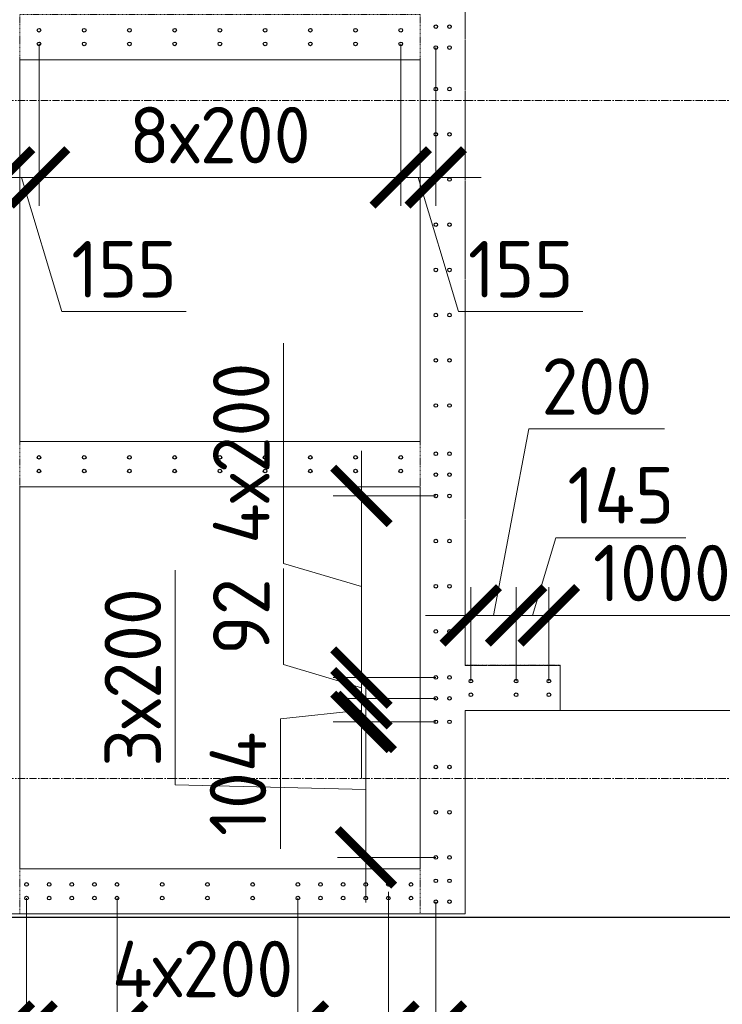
# Model space of a CAD drawing. Header units: millimetres. Extents: x -56135 to 1694203, y -446411 to -23139.
# Tile 278 of 311: x 982988 to 986095, y -72570 to -68213. Entities that reach past the tile are written whole.
import ezdxf

# ---------------------------------------------------------------- set-up
doc = ezdxf.new("R2010")
doc.units = ezdxf.units.MM
for name, pattern in [('01 Штриховая _4 мм_', [6, 3.5, -2.5]), ('______5', [1100, 800, -100, 100, -100]), ('HIDDEN2', [4.7625, 3.175, -1.5875]), ('осевая', [50.8, 31.75, -6.35, 6.35, -6.35])]:
    doc.linetypes.add(name, pattern=pattern)
for name, color, linetype, lineweight in [('1 Стены', 3, 'Continuous', 30), ('Оси', 40, '______5', 18), ('размер', 1, 'Continuous', 25), ('РАЗМЕРЫ', 1, 'Continuous', 9), ('СТЕНЫ', 3, 'Continuous', 30)]:
    doc.layers.add(name, color=color, linetype=linetype, lineweight=lineweight)
doc.styles.add('GOST-2.304_Type-B', font='GOST_Common.ttf')
doc.dimstyles.new('СПДС', dxfattribs={"dimscale": 100, "dimtxt": 2.5, "dimasz": 2.5, "dimexe": 1.25, "dimexo": 0, "dimtad": 1, "dimdec": 0, "dimtxsty": 'GOST-2.304_Type-B', "dimblk": 'ARCHTICK', "dimcen": 2.5, "dimdle": 2, "dimadec": 0, "dimazin": 2, "dimtfac": 0.75, "dimtdec": 0, "dimtmove": 1, "dimatfit": 3, "dimfxl": 1, "dimtolj": 1, "dimarcsym": 1})

# ---------------------------------------------------------------- blocks, each defined once
blk = doc.blocks.new('оси 2.2-2.3')
at = {"layer": 'Оси', "color": 16, "linetype": 'осевая', "lineweight": 0, "transparency": 33554687}
for p, q in [((468076.3, -113595.4), (524372.9, -113595.4)), ((468076.3, -116595.4), (524372.9, -116595.4))]:
    blk.add_line(p, q, dxfattribs=at)
blk = doc.blocks.new('стены тп')
at = {"layer": '1 Стены', "color": 252, "linetype": 'HIDDEN2', "lineweight": 0, "true_color": 0x939598}
for p, q in [((886790.6, -197125.6), (886790.6, -191475.6)), ((884820.3, -194445.6), (886590.6, -194445.6)), ((884820.3, -196135.6), (884820.3, -194445.6)), ((886590.6, -194445.6), (886590.6, -196135.6)), ((886590.6, -196135.6), (884820.3, -196135.6)), ((884820.3, -196335.6), (886590.6, -196335.6)), ((884820.3, -198025.6), (884820.3, -196335.6)), ((886590.6, -196335.6), (886590.6, -198025.6)), ((887210.6, -197125.6), (886790.6, -197125.6)), ((887210.6, -197125.6), (887210.6, -197325.6)), ((886790.6, -198025.6), (886790.6, -197325.6)), ((886790.6, -197325.6), (887210.6, -197325.6)), ((886590.6, -198025.6), (884820.3, -198025.6)), ((886790.6, -198225.6), (886790.6, -198025.6)), ((884620.3, -198225.6), (886790.6, -198225.6))]:
    blk.add_line(p, q, dxfattribs=at)
blk = doc.blocks.new('_ArchTick')
at = {"color": 0, "linetype": 'ByBlock', "const_width": 0.15}
blk.add_lwpolyline([(-0.5, -0.5), (0.5, 0.5)], dxfattribs=at)
blk = doc.blocks.new('*D1835')
at = {"layer": 'DEFPOINTS', "color": 0, "transparency": 16777216}
for p in [(983073.2, -68320, -360), (982918.5, -68520, -360), (983073.2, -68911)]:
    blk.add_point(p, dxfattribs=at)
at = {"layer": 'РАЗМЕРЫ', "color": 0, "lineweight": -2, "transparency": 16777216}
for p, q in [((983073.2, -68320), (983073.2, -69036)), ((982918.5, -68520), (982918.5, -69036)), ((982718.5, -68911), (983273.2, -68911)), ((982995.8, -68911), (983174, -69504.7)), ((983174, -69504.7), (983724, -69504.7))]:
    blk.add_line(p, q, dxfattribs=at)
at = {"layer": 'РАЗМЕРЫ', "color": 0, "lineweight": -2, "transparency": 16777216, "xscale": 250, "yscale": 250, "zscale": 250, "rotation": 180}
blk.add_blockref('_ArchTick', (982918.5, -68911), dxfattribs=at)
at = {"layer": 'РАЗМЕРЫ', "color": 0, "lineweight": -2, "transparency": 16777216, "xscale": 250, "yscale": 250, "zscale": 250}
blk.add_blockref('_ArchTick', (983073.2, -68911), dxfattribs=at)
at = {"layer": 'РАЗМЕРЫ', "color": 0, "transparency": 16777216, "insert": (983449, -69317.2), "char_height": 250, "attachment_point": 5, "style": 'GOST-2.304_Type-B'}
blk.add_mtext('\\A1;155', dxfattribs=at)
blk = doc.blocks.new('*D1836')
at = {"layer": 'DEFPOINTS', "color": 0, "transparency": 16777216}
for p in [(983073.2, -68320, -360), (984673.2, -68320, -360), (984673.2, -68911)]:
    blk.add_point(p, dxfattribs=at)
at = {"layer": 'РАЗМЕРЫ', "color": 0, "lineweight": -2, "transparency": 16777216}
for p, q in [((983073.2, -68320), (983073.2, -69036)), ((984673.2, -68320), (984673.2, -69036)), ((982873.2, -68911), (984873.2, -68911))]:
    blk.add_line(p, q, dxfattribs=at)
at = {"layer": 'РАЗМЕРЫ', "color": 0, "lineweight": -2, "transparency": 16777216, "xscale": 250, "yscale": 250, "zscale": 250, "rotation": 180}
blk.add_blockref('_ArchTick', (983073.2, -68911), dxfattribs=at)
at = {"layer": 'РАЗМЕРЫ', "color": 0, "lineweight": -2, "transparency": 16777216, "xscale": 250, "yscale": 250, "zscale": 250}
blk.add_blockref('_ArchTick', (984673.2, -68911), dxfattribs=at)
at = {"layer": 'РАЗМЕРЫ', "color": 0, "transparency": 16777216, "insert": (983873.2, -68723.5), "char_height": 250, "attachment_point": 5, "style": 'GOST-2.304_Type-B'}
blk.add_mtext('\\A1;8х200', dxfattribs=at)
blk = doc.blocks.new('*D1837')
at = {"layer": 'DEFPOINTS', "color": 0, "transparency": 16777216}
for p in [(984673.2, -68320, -360), (984828.2, -68336, -360), (984828.2, -68911)]:
    blk.add_point(p, dxfattribs=at)
at = {"layer": 'РАЗМЕРЫ', "color": 0, "lineweight": -2, "transparency": 16777216}
for p, q in [((984673.2, -68320), (984673.2, -69036)), ((984828.2, -68336), (984828.2, -69036)), ((984473.2, -68911), (985028.2, -68911)), ((984750.7, -68911), (984928.8, -69504.7)), ((984928.8, -69504.7), (985478.8, -69504.7))]:
    blk.add_line(p, q, dxfattribs=at)
at = {"layer": 'РАЗМЕРЫ', "color": 0, "lineweight": -2, "transparency": 16777216, "xscale": 250, "yscale": 250, "zscale": 250, "rotation": 180}
blk.add_blockref('_ArchTick', (984673.2, -68911), dxfattribs=at)
at = {"layer": 'РАЗМЕРЫ', "color": 0, "lineweight": -2, "transparency": 16777216, "xscale": 250, "yscale": 250, "zscale": 250}
blk.add_blockref('_ArchTick', (984828.2, -68911), dxfattribs=at)
at = {"layer": 'РАЗМЕРЫ', "color": 0, "transparency": 16777216, "insert": (985203.8, -69317.2), "char_height": 250, "attachment_point": 5, "style": 'GOST-2.304_Type-B'}
blk.add_mtext('\\A1;155', dxfattribs=at)
blk = doc.blocks.new('*D1711')
at = {"layer": 'DEFPOINTS', "color": 0, "transparency": 16777216}
for p in [(983018.2, -72100, -360), (982918.2, -72116, -360), (983018.2, -72691)]:
    blk.add_point(p, dxfattribs=at)
at = {"layer": 'РАЗМЕРЫ', "color": 0, "lineweight": -2, "transparency": 16777216}
for p, q in [((983018.2, -72100), (983018.2, -72816)), ((982918.2, -72116), (982918.2, -72816)), ((982918.2, -72691), (982668.2, -72691)), ((982918.2, -72691), (983018.2, -72691)), ((983018.2, -72691), (983268.2, -72691))]:
    blk.add_line(p, q, dxfattribs=at)
at = {"layer": 'РАЗМЕРЫ', "color": 0, "lineweight": -2, "transparency": 16777216, "xscale": 250, "yscale": 250, "zscale": 250}
blk.add_blockref('_ArchTick', (982918.2, -72691), dxfattribs=at)
at = {"layer": 'РАЗМЕРЫ', "color": 0, "lineweight": -2, "transparency": 16777216, "xscale": 250, "yscale": 250, "zscale": 250, "rotation": 180}
blk.add_blockref('_ArchTick', (983018.2, -72691), dxfattribs=at)
at = {"layer": 'РАЗМЕРЫ', "color": 0, "transparency": 16777216, "insert": (982566.2, -72564.6), "char_height": 250, "attachment_point": 5, "style": 'GOST-2.304_Type-B'}
blk.add_mtext('\\A1;100', dxfattribs=at)
blk = doc.blocks.new('*D1712')
at = {"layer": 'DEFPOINTS', "color": 0, "transparency": 16777216}
for p in [(983418.2, -72100, -360), (984218.2, -72100, -360), (984218.2, -72691)]:
    blk.add_point(p, dxfattribs=at)
at = {"layer": 'РАЗМЕРЫ', "color": 0, "lineweight": -2, "transparency": 16777216}
for p, q in [((983418.2, -72100), (983418.2, -72816)), ((984218.2, -72100), (984218.2, -72816)), ((983218.2, -72691), (984418.2, -72691))]:
    blk.add_line(p, q, dxfattribs=at)
at = {"layer": 'РАЗМЕРЫ', "color": 0, "lineweight": -2, "transparency": 16777216, "xscale": 250, "yscale": 250, "zscale": 250, "rotation": 180}
blk.add_blockref('_ArchTick', (983418.2, -72691), dxfattribs=at)
at = {"layer": 'РАЗМЕРЫ', "color": 0, "lineweight": -2, "transparency": 16777216, "xscale": 250, "yscale": 250, "zscale": 250}
blk.add_blockref('_ArchTick', (984218.2, -72691), dxfattribs=at)
at = {"layer": 'РАЗМЕРЫ', "color": 0, "transparency": 16777216, "insert": (983796.6, -72413.7), "char_height": 250, "attachment_point": 5, "style": 'GOST-2.304_Type-B'}
blk.add_mtext('\\A1;4х200', dxfattribs=at)
blk = doc.blocks.new('*D1713')
at = {"layer": 'DEFPOINTS', "color": 0, "transparency": 16777216}
for p in [(984618.2, -72100, -360), (984828.2, -72116, -360), (984828.2, -72691)]:
    blk.add_point(p, dxfattribs=at)
at = {"layer": 'РАЗМЕРЫ', "color": 0, "lineweight": -2, "transparency": 16777216}
for p, q in [((984618.2, -72100), (984618.2, -72816)), ((984828.2, -72116), (984828.2, -72816)), ((984418.2, -72691), (985028.2, -72691)), ((984723.2, -72691), (984901.3, -73284.7)), ((984901.3, -73284.7), (985451.3, -73284.7))]:
    blk.add_line(p, q, dxfattribs=at)
at = {"layer": 'РАЗМЕРЫ', "color": 0, "lineweight": -2, "transparency": 16777216, "xscale": 250, "yscale": 250, "zscale": 250, "rotation": 180}
blk.add_blockref('_ArchTick', (984618.2, -72691), dxfattribs=at)
at = {"layer": 'РАЗМЕРЫ', "color": 0, "lineweight": -2, "transparency": 16777216, "xscale": 250, "yscale": 250, "zscale": 250}
blk.add_blockref('_ArchTick', (984828.2, -72691), dxfattribs=at)
at = {"layer": 'РАЗМЕРЫ', "color": 0, "transparency": 16777216, "insert": (985176.3, -73097.2), "char_height": 250, "attachment_point": 5, "style": 'GOST-2.304_Type-B'}
blk.add_mtext('\\A1;210', dxfattribs=at)
blk = doc.blocks.new('*D1840')
at = {"layer": 'DEFPOINTS', "color": 0, "transparency": 16777216}
for p in [(985328.2, -70849), (986328.2, -71002.3), (985328.2, -71139.6, -360)]:
    blk.add_point(p, dxfattribs=at)
at = {"layer": 'РАЗМЕРЫ', "color": 0, "lineweight": -2, "transparency": 16777216}
for p, q in [((985328.2, -71139.6), (985328.2, -70724)), ((986328.2, -71002.3), (986328.2, -70724)), ((986528.2, -70849), (985128.2, -70849))]:
    blk.add_line(p, q, dxfattribs=at)
at = {"layer": 'РАЗМЕРЫ', "color": 0, "lineweight": -2, "transparency": 16777216, "xscale": 250, "yscale": 250, "zscale": 250, "rotation": 180}
blk.add_blockref('_ArchTick', (985328.2, -70849), dxfattribs=at)
at = {"layer": 'РАЗМЕРЫ', "color": 0, "lineweight": -2, "transparency": 16777216, "xscale": 250, "yscale": 250, "zscale": 250}
blk.add_blockref('_ArchTick', (986328.2, -70849), dxfattribs=at)
at = {"layer": 'РАЗМЕРЫ', "color": 0, "transparency": 16777216, "insert": (985828.2, -70661.5), "char_height": 250, "attachment_point": 5, "style": 'GOST-2.304_Type-B'}
blk.add_mtext('\\A1;1000', dxfattribs=at)
blk = doc.blocks.new('*D1841')
at = {"layer": 'DEFPOINTS', "color": 0, "transparency": 16777216}
for p in [(985183.2, -70849), (985183.2, -71139.6, -560), (985328.2, -71139.6)]:
    blk.add_point(p, dxfattribs=at)
at = {"layer": 'РАЗМЕРЫ', "color": 0, "lineweight": -2, "transparency": 16777216}
for p, q in [((985255.7, -70849), (985358.8, -70505.2)), ((985358.8, -70505.2), (985933.8, -70505.2)), ((985183.2, -71139.6), (985183.2, -70724)), ((985328.2, -71139.6), (985328.2, -70724)), ((985528.2, -70849), (984983.2, -70849))]:
    blk.add_line(p, q, dxfattribs=at)
at = {"layer": 'РАЗМЕРЫ', "color": 0, "lineweight": -2, "transparency": 16777216, "xscale": 250, "yscale": 250, "zscale": 250, "rotation": 180}
blk.add_blockref('_ArchTick', (985183.2, -70849), dxfattribs=at)
at = {"layer": 'РАЗМЕРЫ', "color": 0, "lineweight": -2, "transparency": 16777216, "xscale": 250, "yscale": 250, "zscale": 250}
blk.add_blockref('_ArchTick', (985328.2, -70849), dxfattribs=at)
at = {"layer": 'РАЗМЕРЫ', "color": 0, "transparency": 16777216, "insert": (985646.3, -70317.7), "char_height": 250, "attachment_point": 5, "style": 'GOST-2.304_Type-B'}
blk.add_mtext('\\A1;145', dxfattribs=at)
blk = doc.blocks.new('*D1842')
at = {"layer": 'DEFPOINTS', "color": 0, "transparency": 16777216}
for p in [(984983.2, -70849), (984983.2, -71139.6, -560), (985183.2, -71139.6)]:
    blk.add_point(p, dxfattribs=at)
at = {"layer": 'РАЗМЕРЫ', "color": 0, "lineweight": -2, "transparency": 16777216}
for p, q in [((985083.2, -70849), (985240, -70023.5)), ((985240, -70023.5), (985840, -70023.5)), ((984983.2, -71139.6), (984983.2, -70724)), ((985183.2, -71139.6), (985183.2, -70724)), ((985383.2, -70849), (984783.2, -70849))]:
    blk.add_line(p, q, dxfattribs=at)
at = {"layer": 'РАЗМЕРЫ', "color": 0, "lineweight": -2, "transparency": 16777216, "xscale": 250, "yscale": 250, "zscale": 250, "rotation": 180}
blk.add_blockref('_ArchTick', (984983.2, -70849), dxfattribs=at)
at = {"layer": 'РАЗМЕРЫ', "color": 0, "lineweight": -2, "transparency": 16777216, "xscale": 250, "yscale": 250, "zscale": 250}
blk.add_blockref('_ArchTick', (985183.2, -70849), dxfattribs=at)
at = {"layer": 'РАЗМЕРЫ', "color": 0, "transparency": 16777216, "insert": (985540, -69836), "char_height": 250, "attachment_point": 5, "style": 'GOST-2.304_Type-B'}
blk.add_mtext('\\A1;200', dxfattribs=at)
blk = doc.blocks.new('*D1843')
at = {"layer": 'DEFPOINTS', "color": 0, "transparency": 16777216}
for p in [(984828.2, -70320, -360), (984499, -71123.6), (984828.2, -71123.6, -560)]:
    blk.add_point(p, dxfattribs=at)
at = {"layer": 'РАЗМЕРЫ', "color": 0, "lineweight": -2, "transparency": 16777216}
for p, q in [((984155.2, -70618.7), (984155.2, -69643.7)), ((984499, -70120), (984499, -71323.6)), ((984828.2, -70320), (984374, -70320)), ((984499, -70721.8), (984155.2, -70618.7)), ((984828.2, -71123.6), (984374, -71123.6))]:
    blk.add_line(p, q, dxfattribs=at)
at = {"layer": 'РАЗМЕРЫ', "color": 0, "lineweight": -2, "transparency": 16777216, "xscale": 250, "yscale": 250, "zscale": 250}
for p, rotation in [((984499, -70320), 90), ((984499, -71123.6), 270)]:
    blk.add_blockref('_ArchTick', p, dxfattribs=dict(at, rotation=rotation))
at = {"layer": 'РАЗМЕРЫ', "color": 0, "transparency": 16777216, "insert": (983967.7, -70131.2), "char_height": 250, "attachment_point": 5, "rotation": 90, "style": 'GOST-2.304_Type-B'}
blk.add_mtext('\\A1;4х200', dxfattribs=at)
blk = doc.blocks.new('*D1844')
at = {"layer": 'DEFPOINTS', "color": 0, "transparency": 16777216}
for p in [(984828.2, -71123.6), (984499, -71216), (984828.2, -71216, -560)]:
    blk.add_point(p, dxfattribs=at)
at = {"layer": 'РАЗМЕРЫ', "color": 0, "lineweight": -2, "transparency": 16777216}
for p, q in [((984155.2, -71066.7), (984155.2, -70641.7)), ((984499, -71123.6), (984499, -70873.6)), ((984499, -71169.8), (984155.2, -71066.7)), ((984828.2, -71123.6), (984374, -71123.6)), ((984499, -71123.6), (984499, -71216)), ((984499, -71123.6), (984499, -71216)), ((984828.2, -71216), (984374, -71216)), ((984499, -71216), (984499, -71466))]:
    blk.add_line(p, q, dxfattribs=at)
at = {"layer": 'РАЗМЕРЫ', "color": 0, "lineweight": -2, "transparency": 16777216, "xscale": 250, "yscale": 250, "zscale": 250}
for p, rotation in [((984499, -71123.6), 270), ((984499, -71216), 90)]:
    blk.add_blockref('_ArchTick', p, dxfattribs=dict(at, rotation=rotation))
at = {"layer": 'РАЗМЕРЫ', "color": 0, "transparency": 16777216, "insert": (983967.7, -70854.2), "char_height": 250, "attachment_point": 5, "rotation": 90, "style": 'GOST-2.304_Type-B'}
blk.add_mtext('\\A1;92', dxfattribs=at)
blk = doc.blocks.new('*D1845')
at = {"layer": 'DEFPOINTS', "color": 0, "transparency": 16777216}
for p in [(984828.2, -71216, -560), (984499, -71320), (984828.2, -71320, -360)]:
    blk.add_point(p, dxfattribs=at)
at = {"layer": 'РАЗМЕРЫ', "color": 0, "lineweight": -2, "transparency": 16777216}
for p, q in [((984499, -71216), (984499, -70966)), ((984828.2, -71216), (984374, -71216)), ((984499, -71216), (984499, -71320)), ((984499, -71216), (984499, -71320)), ((984499, -71268), (984140.6, -71306.7)), ((984140.6, -71306.7), (984140.6, -71881.7)), ((984828.2, -71320), (984374, -71320)), ((984499, -71320), (984499, -71570))]:
    blk.add_line(p, q, dxfattribs=at)
at = {"layer": 'РАЗМЕРЫ', "color": 0, "lineweight": -2, "transparency": 16777216, "xscale": 250, "yscale": 250, "zscale": 250}
for p, rotation in [((984499, -71216), 270), ((984499, -71320), 90)]:
    blk.add_blockref('_ArchTick', p, dxfattribs=dict(at, rotation=rotation))
at = {"layer": 'РАЗМЕРЫ', "color": 0, "transparency": 16777216, "insert": (983953.1, -71594.2), "char_height": 250, "attachment_point": 5, "rotation": 90, "style": 'GOST-2.304_Type-B'}
blk.add_mtext('\\A1;104', dxfattribs=at)
blk = doc.blocks.new('*D1846')
at = {"layer": 'DEFPOINTS', "color": 0, "transparency": 16777216}
for p in [(984828.2, -71320, -360), (984518.5, -71920), (984828.2, -71920, -360)]:
    blk.add_point(p, dxfattribs=at)
at = {"layer": 'РАЗМЕРЫ', "color": 0, "lineweight": -2, "transparency": 16777216}
for p, q in [((983675.5, -71598.5), (983675.5, -70648.5)), ((984518.5, -71120), (984518.5, -72120)), ((984828.2, -71320), (984393.5, -71320)), ((984518.5, -71620), (983675.5, -71598.5)), ((984828.2, -71920), (984393.5, -71920))]:
    blk.add_line(p, q, dxfattribs=at)
at = {"layer": 'РАЗМЕРЫ', "color": 0, "lineweight": -2, "transparency": 16777216, "xscale": 250, "yscale": 250, "zscale": 250}
for p, rotation in [((984518.5, -71320), 90), ((984518.5, -71920), 270)]:
    blk.add_blockref('_ArchTick', p, dxfattribs=dict(at, rotation=rotation))
at = {"layer": 'РАЗМЕРЫ', "color": 0, "transparency": 16777216, "insert": (983488, -71123.5), "char_height": 250, "attachment_point": 5, "rotation": 90, "style": 'GOST-2.304_Type-B'}
blk.add_mtext('\\A1;3х200', dxfattribs=at)
blk = doc.blocks.new('*D1586')
at = {"layer": 'DEFPOINTS', "color": 0, "transparency": 16777216}
for p in [(983418.2, -72100, -200), (983018.2, -72351.9, 160), (983018.2, -72691)]:
    blk.add_point(p, dxfattribs=at)
at = {"layer": 'РАЗМЕРЫ', "color": 0, "lineweight": -2, "transparency": 16777216}
for p, q in [((983418.2, -72100), (983418.2, -72816)), ((983018.2, -72351.9), (983018.2, -72816)), ((983618.2, -72691), (982818.2, -72691)), ((983218.2, -72691), (982978.9, -73192)), ((982978.9, -73192), (982053.9, -73192))]:
    blk.add_line(p, q, dxfattribs=at)
at = {"layer": 'РАЗМЕРЫ', "color": 0, "lineweight": -2, "transparency": 16777216, "xscale": 250, "yscale": 250, "zscale": 250, "rotation": 180}
blk.add_blockref('_ArchTick', (983018.2, -72691), dxfattribs=at)
at = {"layer": 'РАЗМЕРЫ', "color": 0, "lineweight": -2, "transparency": 16777216, "xscale": 250, "yscale": 250, "zscale": 250}
blk.add_blockref('_ArchTick', (983418.2, -72691), dxfattribs=at)
at = {"layer": 'РАЗМЕРЫ', "color": 0, "transparency": 16777216, "insert": (982516.4, -73004.5), "char_height": 250, "attachment_point": 5, "style": 'GOST-2.304_Type-B'}
blk.add_mtext('\\A1;4х100', dxfattribs=at)
blk = doc.blocks.new('*D1587')
at = {"layer": 'DEFPOINTS', "color": 0, "transparency": 16777216}
for p in [(984618.2, -72072, -200), (984218.2, -72324, 160), (984218.2, -72691)]:
    blk.add_point(p, dxfattribs=at)
at = {"layer": 'РАЗМЕРЫ', "color": 0, "lineweight": -2, "transparency": 16777216}
for p, q in [((984618.2, -72072), (984618.2, -72816)), ((984218.2, -72324), (984218.2, -72816)), ((984818.2, -72691), (984018.2, -72691)), ((984418.2, -72691), (984178.9, -73164)), ((984178.9, -73164), (983253.9, -73164))]:
    blk.add_line(p, q, dxfattribs=at)
at = {"layer": 'РАЗМЕРЫ', "color": 0, "lineweight": -2, "transparency": 16777216, "xscale": 250, "yscale": 250, "zscale": 250, "rotation": 180}
blk.add_blockref('_ArchTick', (984218.2, -72691), dxfattribs=at)
at = {"layer": 'РАЗМЕРЫ', "color": 0, "lineweight": -2, "transparency": 16777216, "xscale": 250, "yscale": 250, "zscale": 250}
blk.add_blockref('_ArchTick', (984618.2, -72691), dxfattribs=at)
at = {"layer": 'РАЗМЕРЫ', "color": 0, "transparency": 16777216, "insert": (983716.4, -72976.5), "char_height": 250, "attachment_point": 5, "style": 'GOST-2.304_Type-B'}
blk.add_mtext('\\A1;4х100', dxfattribs=at)
blk = doc.blocks.new('стены  тп')
at = {"layer": 'СТЕНЫ', "color": 251, "linetype": '01 Штриховая _4 мм_', "lineweight": 0, "true_color": 0x636466}
for p, q in [((566912.3, -326225.7, 3100), (566912.3, -320575.7, 3100)), ((564942, -323545.7, 3100), (566712.3, -323545.7, 3100)), ((564942, -325235.7, 3100), (564942, -323545.7, 3100)), ((566712.3, -323545.7, 3100), (566712.3, -325235.7, 3100)), ((566712.3, -325235.7, 3100), (564942, -325235.7, 3100)), ((564942, -325435.7, 3100), (566712.3, -325435.7, 3100)), ((564942, -327125.7, 3100), (564942, -325435.7, 3100)), ((566712.3, -325435.7, 3100), (566712.3, -327125.7, 3100)), ((567332.3, -326225.7, 3100), (566912.3, -326225.7, 3100)), ((567332.3, -326225.7, 3100), (567332.3, -326425.7, 3100)), ((566912.3, -327125.7, 3100), (566912.3, -326425.7, 3100)), ((566912.3, -326425.7, 3100), (567332.3, -326425.7, 3100)), ((566712.3, -327125.7, 3100), (564942, -327125.7, 3100)), ((566912.3, -327325.7, 3100), (566912.3, -327125.7, 3100)), ((564742, -327325.7, 3100), (566912.3, -327325.7, 3100))]:
    blk.add_line(p, q, dxfattribs=at)
at = {"layer": 'СТЕНЫ', "color": 251, "linetype": '01 Штриховая _4 мм_', "lineweight": 0, "true_color": 0x636466, "elevation": 3100}
for points in [[(566712.3, -323345.7), (564942.1, -323345.7), (564942.1, -323545.7), (566712.3, -323545.7)], [(566712.3, -325435.7), (564942, -325435.7), (564942, -325235.7), (566712.3, -325235.7)], [(566712.3, -327325.7), (564942, -327325.7), (564942, -327125.7), (566712.3, -327125.7)]]:
    blk.add_lwpolyline(points, close=True, dxfattribs=at)
blk = doc.blocks.new('прпрп')
at = {"layer": '1 Стены', "color": 4, "lineweight": 0}
for p, q in [((982988.2, -68390, -200), (984758.2, -68390)), ((982988.2, -70080), (984758.2, -70080, -200)), ((982988.2, -70280), (984758.2, -70280)), ((987458.2, -71270, -200), (984958.2, -71270, -200))]:
    blk.add_line(p, q, dxfattribs=at)
at = {"layer": '1 Стены', "color": 252, "lineweight": 0, "true_color": 0x939598}
for p, q in [((984958.2, -71270, -200), (984958.2, -72170, -200)), ((984958.2, -72170), (982788.2, -72170))]:
    blk.add_line(p, q, dxfattribs=at)
at = {"layer": '1 Стены', "color": 4, "lineweight": 0}
for points in [[(982988.2, -68390), (982988.2, -70080)], [(984758.2, -70080), (984758.2, -68390)], [(982988.2, -70280), (982988.2, -71970)], [(984758.2, -71970), (984758.2, -70280)]]:
    blk.add_lwpolyline(points, dxfattribs=at)
at = {"layer": 'размер', "lineweight": 30}
blk.add_lwpolyline([(980704.6, -59551.1), (987431.6, -59551.1, -0.264007), (987923.8, -60158.6), (988009.2, -71685.6, -0.414214), (987509.2, -72185.6), (980782.2, -72185.6, -0.414214), (980282.2, -71685.6), (980282.2, -59806.9, -0.178364)], format="xyb", close=True, dxfattribs=at)
at = {"layer": 'РАЗМЕРЫ', "color": 4, "linetype": 'Continuous', "lineweight": 30}
for centre in [(983073.2, -68259.6, -200), (983273.2, -68259.6, -200), (983473.2, -68259.6, -200), (983673.2, -68259.6, -200), (983873.2, -68259.6, -200), (984073.2, -68259.6, -200), (984273.2, -68259.6, -200), (984473.2, -68259.6, -200), (984673.2, -68259.6, -200), (984828.2, -68243.6, -200), (984888.5, -68243.6, -200), (983073.2, -68320, -200), (983273.2, -68320, -200), (983473.2, -68320, -200), (983673.2, -68320, -200), (983873.2, -68320, -200), (984073.2, -68320, -200), (984273.2, -68320, -200), (984473.2, -68320, -200), (984673.2, -68320, -200), (984828.2, -68336, -200), (984888.5, -68336, -200), (984828.2, -68520, -200), (984888.5, -68520, -200), (984828.2, -68720, -200), (984888.5, -68720, -200), (984828.2, -68920, -200), (984888.5, -68920, -200), (984828.2, -69120, -200), (984888.5, -69120, -200), (984828.2, -69320, -200), (984888.5, -69320, -200), (984828.2, -69520, -200), (984888.5, -69520, -200), (984828.2, -69720, -200), (984888.5, -69720, -200), (984828.2, -69920, -200), (984888.5, -69920, -200), (983073.2, -70149.6, -200), (983273.2, -70149.6, -200), (983473.2, -70149.6, -200), (983673.2, -70149.6, -200), (983873.2, -70149.6, -200), (984073.2, -70149.6, -200), (984273.2, -70149.6, -200), (984473.2, -70149.6, -200), (984673.2, -70149.6, -200), (984828.2, -70133.6, -200), (984888.5, -70133.6, -200), (983073.2, -70210, -200), (983273.2, -70210, -200), (983473.2, -70210, -200), (983673.2, -70210, -200), (983873.2, -70210, -200), (984073.2, -70210, -200), (984273.2, -70210, -200), (984473.2, -70210, -200), (984673.2, -70210, -200), (984828.2, -70226, -200), (984888.5, -70226, -200), (984828.2, -70320, -200), (984888.5, -70320, -200), (984828.2, -70520, -200), (984888.5, -70520, -200), (984828.2, -70720, -200), (984888.5, -70720, -200), (984828.2, -70920, -200), (984888.5, -70920, -200), (984828.2, -71123.6, -400), (984888.5, -71123.6, -400), (984983.2, -71139.6, -400), (985183.2, -71139.6, -400), (985328.2, -71139.6, -200), (984983.2, -71200, -400), (985183.2, -71200, -400), (985328.2, -71200, -200), (984828.2, -71216, -400), (984888.5, -71216, -400), (984828.2, -71320, -200), (984888.5, -71320, -200), (984828.2, -71520, -200), (984888.5, -71520, -200), (984828.2, -71720, -200), (984888.5, -71720, -200), (984828.2, -71920, -200), (984888.5, -71920, -200), (984828.2, -72023.6, -200), (984888.5, -72023.6, -200), (983018.2, -72039.6, -200), (983118.2, -72039.6, -200), (983218.2, -72039.6, -200), (983318.2, -72039.6, -200), (983418.2, -72039.6, -200), (983618.2, -72039.6, -200), (983818.2, -72039.6, -200), (984018.2, -72039.6, -200), (984218.2, -72039.6, -200), (984318.2, -72039.6, -200), (984418.2, -72039.6, -200), (984518.2, -72039.6, -200), (984618.2, -72039.6, -200), (984718.2, -72039.6, -200), (983018.2, -72100, -200), (983118.2, -72100, -200), (983218.2, -72100, -200), (983318.2, -72100, -200), (983418.2, -72100, -200), (983618.2, -72100, -200), (983818.2, -72100, -200), (984018.2, -72100, -200), (984218.2, -72100, -200), (984318.2, -72100, -200), (984418.2, -72100, -200), (984518.2, -72100, -200), (984618.2, -72100, -200), (984718.2, -72100, -200), (984828.2, -72116, -200), (984888.5, -72116, -200)]:
    blk.add_circle(centre, 8, dxfattribs=at)
at = {"layer": 'РАЗМЕРЫ', "color": 1}
for name, p in [('оси 2.2-2.3', (486303.3, 45025.4)), ('стены тп', (98167.6, 126055.6))]:
    blk.add_blockref(name, p, dxfattribs=at)
at = {"layer": 'РАЗМЕРЫ'}
blk.add_blockref('стены  тп', (418045.9, 255155.8, -3100), dxfattribs=at)
at = {"layer": 'РАЗМЕРЫ', "color": 4}
for base, p1, p2, picture, middle in [((983073.2, -68911, 160), (982918.5, -68520, -200), (983073.2, -68320, -200), '*D1835', (983236.5, -69317.2, 160)), ((984828.2, -68911, 160), (984673.2, -68320, -200), (984828.2, -68336, -200), '*D1837', (984991.3, -69317.2, 160)), ((985183.2, -70849, 160), (985328.2, -71139.6, 160), (985183.2, -71139.6, -400), '*D1841', (985421.3, -70317.7, 160)), ((985328.2, -70849, 160), (986328.2, -71002.3, 160), (985328.2, -71139.6, -200), '*D1840', (985828.2, -70661.5, 160))]:
    dim = blk.add_linear_dim(base=base, p1=p1, p2=p2, dimstyle='СПДС', dxfattribs=at)
    dim.commit()
    dim.dimension.update_dxf_attribs({"geometry": picture, "text_midpoint": middle})
dim = blk.add_linear_dim(base=(984673.2, -68911, 160), p1=(983073.2, -68320, -200), p2=(984673.2, -68320, -200), text='8х200', dimstyle='СПДС', dxfattribs=at)
dim.commit()
dim.dimension.update_dxf_attribs({"geometry": '*D1836', "text_midpoint": (983873.2, -68723.5, 160)})
dim = blk.add_linear_dim(base=(984499, -71123.6, 160), p1=(984828.2, -70320, -200), p2=(984828.2, -71123.6, -400), angle=90, text='4х200', dimstyle='СПДС', dxfattribs=at)
dim.commit()
dim.dimension.update_dxf_attribs({"geometry": '*D1843', "text_midpoint": (983967.7, -70556.2, 160)})
dim = blk.add_linear_dim(base=(984983.2, -70849, 160), p1=(985183.2, -71139.6, 160), p2=(984983.2, -71139.6, -400), dimstyle='СПДС', dxfattribs=at)
dim.commit()
dim.dimension.update_dxf_attribs({"geometry": '*D1842', "text_midpoint": (985302.5, -70023.5, 160), "dimtype": 128})
dim = blk.add_linear_dim(base=(984518.5, -71920, 160), p1=(984828.2, -71320, -200), p2=(984828.2, -71920, -200), angle=90, text='3х200', dimstyle='СПДС', dxfattribs=at)
dim.commit()
dim.dimension.update_dxf_attribs({"geometry": '*D1846', "text_midpoint": (983675.5, -71536, 160), "dimtype": 128})
dim = blk.add_linear_dim(base=(984499, -71216, 160), p1=(984828.2, -71123.6, 160), p2=(984828.2, -71216, -400), angle=90, dimstyle='СПДС', dxfattribs=at)
dim.commit()
dim.dimension.update_dxf_attribs({"geometry": '*D1844', "text_midpoint": (983967.7, -71004.2, 160)})
dim = blk.add_linear_dim(base=(984499, -71320, 160), p1=(984828.2, -71216, -400), p2=(984828.2, -71320, -200), angle=90, dimstyle='СПДС', dxfattribs=at)
dim.commit()
dim.dimension.update_dxf_attribs({"geometry": '*D1845', "text_midpoint": (984140.6, -71369.2, 160), "dimtype": 128})
at = {"layer": 'РАЗМЕРЫ', "color": 1}
for base, p1, p2, picture, middle in [((983018.2, -72691), (983418.2, -72100, -200), (983018.2, -72351.9, 160), '*D1586', (982916.4, -73192)), ((984218.2, -72691, 160), (984618.2, -72072, -40), (984218.2, -72324, 320), '*D1587', (984116.4, -73164, 160))]:
    dim = blk.add_linear_dim(base=base, p1=p1, p2=p2, text='4х100', dimstyle='СПДС', dxfattribs=at)
    dim.commit()
    dim.dimension.update_dxf_attribs({"geometry": picture, "text_midpoint": middle, "dimtype": 128})
at = {"layer": 'РАЗМЕРЫ'}
dim = blk.add_linear_dim(base=(983018.2, -72691, 160), p1=(982918.2, -72116, -200), p2=(983018.2, -72100, -200), dimstyle='СПДС', dxfattribs=at)
dim.commit()
dim.dimension.update_dxf_attribs({"geometry": '*D1711', "text_midpoint": (982566.2, -72752.1, 160), "dimtype": 128})
dim = blk.add_linear_dim(base=(984218.2, -72691, 160), p1=(983418.2, -72100, -200), p2=(984218.2, -72100, -200), text='4х200', dimstyle='СПДС', dxfattribs=at)
dim.commit()
dim.dimension.update_dxf_attribs({"geometry": '*D1712', "text_midpoint": (983796.6, -72601.2, 160), "dimtype": 128})
dim = blk.add_linear_dim(base=(984828.2, -72691, 160), p1=(984618.2, -72100, -200), p2=(984828.2, -72116, -200), dimstyle='СПДС', dxfattribs=at)
dim.commit()
dim.dimension.update_dxf_attribs({"geometry": '*D1713', "text_midpoint": (984963.8, -73097.2, 160)})

msp = doc.modelspace()

# ---------------------------------------------------------------- block references
at = {"layer": 'РАЗМЕРЫ'}
msp.add_blockref('прпрп', (0, 0), dxfattribs=at)

doc.saveas('drawing.dxf')
